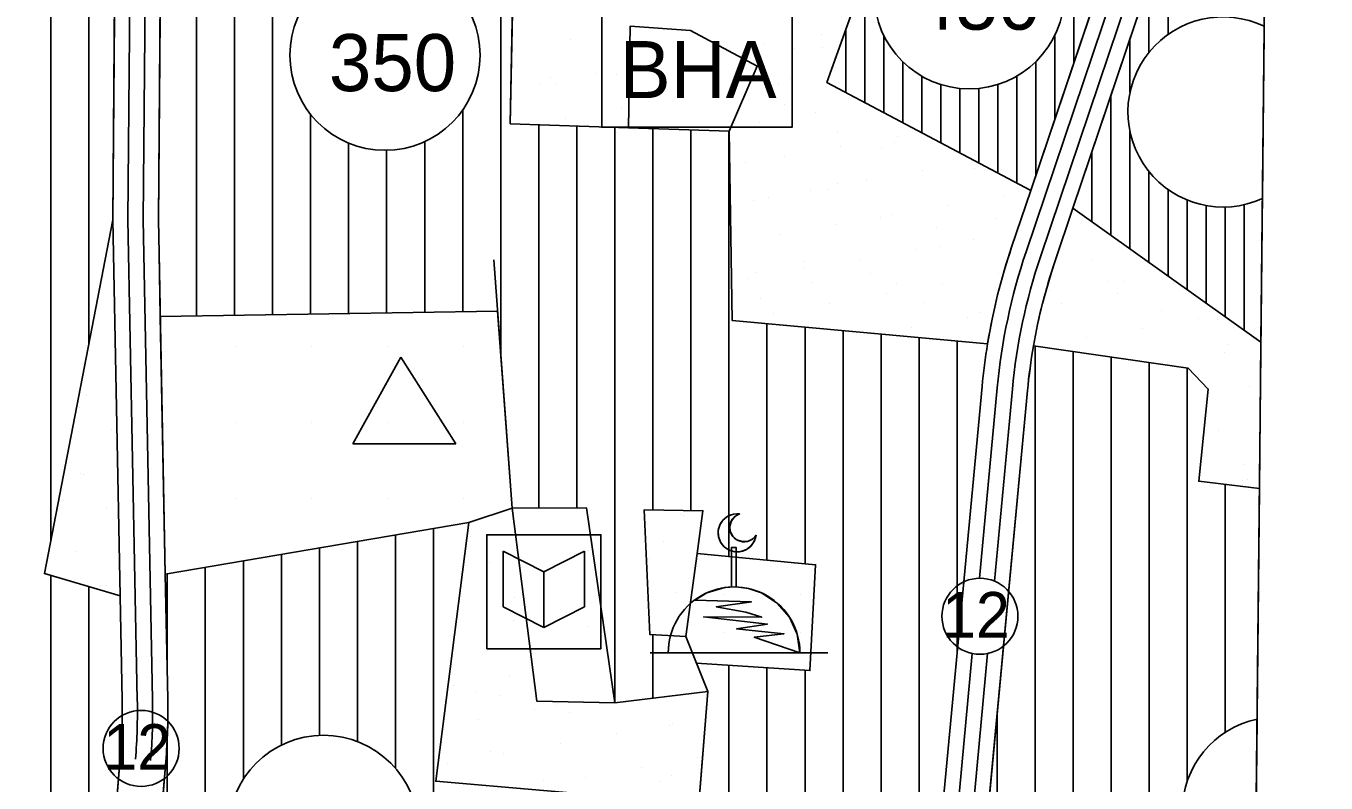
# Model space of a CAD drawing. Extents: x 419109 to 421295, y 4452223 to 4457798.
# Drawn here: x 420924.6 to 421266.4, y 4453242.2 to 4453441.3 of the extents above; entities that cross this region are included whole.
import ezdxf

# ---------------------------------------------------------------- set-up
doc = ezdxf.new("R2010")
doc.units = 0
for name, color, linetype in [('ADA', 7, 'Continuous'), ('ADAKENARI', 7, 'Continuous'), ('Default', 7, 'Continuous'), ('KALDIRIM', 7, 'Continuous'), ('KD_DAIRE', 7, 'Continuous'), ('KD_YGEN', 7, 'Continuous'), ('LJ_SEMBOL', 7, 'Continuous'), ('PAFTALAMA', 7, 'Continuous'), ('PL_AYA_PARK_DINLENME', 7, 'Continuous'), ('PL_K_BHA', 7, 'Continuous'), ('PL_KON_MEV_350', 7, 'Continuous'), ('PL_KON_MEV_450', 7, 'Continuous'), ('PL_SAY_DINI_TESIS', 7, 'Continuous'), ('PL_SAY_ILKOGRETIM', 7, 'Continuous'), ('PL_SAY_KULTUR_TESIS', 7, 'Continuous'), ('SM_DAIRE', 7, 'Continuous'), ('SM_TAKS', 7, 'Continuous'), ('TR_DINITESIS', 7, 'Continuous'), ('TR_ILKEGITIM', 7, 'Continuous'), ('TR_KULTURELTESIS', 7, 'Continuous'), ('TR_ORTAYOGUNKONUT', 7, 'Continuous'), ('TR_PARKALANI', 7, 'Continuous'), ('TR_YUKSEKYOGUNKONUT', 7, 'Continuous')]:
    doc.layers.add(name, color=color, linetype=linetype)

# ---------------------------------------------------------------- blocks, each defined once
blk = doc.blocks.new('POINT_DISPLAY')
at = {"layer": 'Default'}
blk.add_line((0, 0), (0, 0), dxfattribs=at)

msp = doc.modelspace()

# ---------------------------------------------------------------- linework, layer by layer
at = {"layer": 'ADA'}
for p, q in [((421135.13, 4453426.44), (421159.07, 4453493.23)), ((421052.71, 4453456.38), (421051.93, 4453415.56)), ((421083.42, 4453441.22), (421083.02, 4453414.51)), ((421083.42, 4453441.22), (421099.36, 4453440.05)), ((421099.36, 4453440.05), (421116.86, 4453430.72)), ((421116.86, 4453430.72), (421109.47, 4453413.61)), ((421188.78, 4453398.02), (421135.13, 4453426.44)), ((421051.93, 4453415.56), (421083.02, 4453414.51)), ((421083.02, 4453414.51), (421109.47, 4453413.61)), ((421109.47, 4453413.61), (421110.25, 4453363.85)), ((421249.3, 4453358.13), (421199.87, 4453393.35)), ((420947.43, 4453390.26), (420929.47, 4453297.28)), ((421047.58, 4453379.79), (421052.47, 4453314.48)), ((421110.25, 4453363.85), (421177.43, 4453357.71)), ((421189.5, 4453357.12), (421230.16, 4453351.24)), ((421230.16, 4453351.24), (421235.43, 4453345.79)), ((421235.43, 4453345.79), (421232.97, 4453321.56)), ((421232.97, 4453321.56), (421248.9, 4453319.61)), ((421052.47, 4453314.48), (421041.04, 4453310.67)), ((421072.01, 4453314.52), (421052.47, 4453314.48)), ((421052.47, 4453314.48), (421058.89, 4453263.75)), ((421079.47, 4453263.3), (421072.01, 4453314.52)), ((421102.6, 4453313.78), (421087.18, 4453314.03)), ((421087.18, 4453314.03), (421088.67, 4453281.2)), ((421101.07, 4453302.51), (421102.6, 4453313.78)), ((421041.04, 4453310.67), (420961.24, 4453297.08)), ((421041.04, 4453310.67), (421032.34, 4453242.63)), ((421098.12, 4453280.71), (421101.07, 4453302.51)), ((421101.07, 4453302.51), (421132.19, 4453299.6)), ((421132.19, 4453299.6), (421130.7, 4453271.75)), ((420929.47, 4453297.28), (420949.35, 4453291.43)), ((421088.67, 4453281.2), (421098.12, 4453280.71)), ((421100.89, 4453273.73), (421098.12, 4453280.71)), ((421130.7, 4453271.75), (421100.89, 4453273.73)), ((421103.84, 4453266.28), (421079.47, 4453263.3)), ((421097.65, 4453188.75), (421103.84, 4453266.28)), ((421058.89, 4453263.75), (421079.47, 4453263.3)), ((421032.34, 4453242.63), (421088.94, 4453237.73))]:
    msp.add_line(p, q, dxfattribs=at)
at = {"layer": 'ADAKENARI'}
for p, q in [((420948.86, 4453560.69), (420947.43, 4453390.26)), ((420959.43, 4453390.33), (420960.15, 4453475.43)), ((421210.85, 4453463.48), (421188.78, 4453398.02)), ((421199.87, 4453393.35), (421222.11, 4453459.33)), ((421188.78, 4453398.02), (421183.76, 4453383.11)), ((421195.13, 4453379.28), (421199.87, 4453393.35)), ((420947.43, 4453390.26), (420949.35, 4453291.43)), ((420959.6, 4453381.46), (420959.43, 4453390.33)), ((420961.24, 4453297.08), (420959.6, 4453381.46)), ((421175.98, 4453346.49), (421148.76, 4453056.16)), ((421159.94, 4453046.85), (421187.93, 4453345.37)), ((420961.88, 4453264.2), (420961.24, 4453297.08)), ((420949.35, 4453291.43), (420949.88, 4453263.97)), ((420949.41, 4453248.8), (420939.72, 4453130.53)), ((420951.76, 4453130.52), (420961.37, 4453247.82))]:
    msp.add_line(p, q, dxfattribs=at)
for centre, radius, start, end in [((421337.27, 4453331.37), 162, 161.3728, 170.6437), ((421337.27, 4453331.37), 150, 161.3728, 170.1135), ((421337.27, 4453331.37), 162, 170.6437, 174.6441), ((421337.27, 4453331.37), 150, 170.1136, 174.6441), ((420799.91, 4453261.05), 150, 355.3151, 1.1136), ((420799.91, 4453261.05), 162, 355.3151, 1.1136)]:
    msp.add_arc(centre, radius, start, end, dxfattribs=at)
at = {"layer": 'KALDIRIM'}
for p, q in [((420951.43, 4453390.29), (420952.91, 4453566.16)), ((420955.43, 4453390.31), (420956.83, 4453556.38)), ((421214.02, 4453460.38), (421187.55, 4453381.84)), ((421218.31, 4453460.56), (421191.34, 4453380.56)), ((420953.88, 4453264.05), (420951.43, 4453390.29)), ((420957.88, 4453264.12), (420955.43, 4453390.31)), ((421179.96, 4453346.12), (421175.27, 4453296.03)), ((421183.94, 4453345.74), (421179.21, 4453295.29)), ((421173.41, 4453276.24), (421152.02, 4453048.1)), ((421177.43, 4453276.24), (421155.93, 4453046.96))]:
    msp.add_line(p, q, dxfattribs=at)
for centre, radius, start, end in [((421337.27, 4453331.37), 158, 161.3728, 174.6441), ((421337.27, 4453331.37), 154, 161.3728, 174.6441), ((420799.91, 4453261.05), 154, 355.3151, 1.1136), ((420799.91, 4453261.05), 158, 355.3151, 1.1136)]:
    msp.add_arc(centre, radius, start, end, dxfattribs=at)
at = {"layer": 'KD_DAIRE'}
for centre in [(421175.42, 4453286.03), (420954.89, 4453251.29)]:
    msp.add_circle(centre, 10, dxfattribs=at)
at = {"layer": 'LJ_SEMBOL'}
for p, q in [((421076.01, 4453414.62), (421076.01, 4453414.62)), ((421023.12, 4453354.22), (421010.57, 4453331.41)), ((421037.59, 4453331.41), (421023.12, 4453354.22)), ((421010.57, 4453331.41), (421037.59, 4453331.41)), ((421045.76, 4453307.48), (421045.76, 4453277.48)), ((421075.76, 4453307.48), (421045.76, 4453307.48)), ((421075.76, 4453277.48), (421075.76, 4453307.48)), ((421050.07, 4453303.19), (421050.07, 4453288.52)), ((421050.07, 4453303.19), (421060.76, 4453297.74)), ((421060.76, 4453297.74), (421071.46, 4453303.19)), ((421071.46, 4453288.52), (421071.46, 4453303.19)), ((421060.76, 4453283.08), (421060.76, 4453297.74)), ((421050.07, 4453288.52), (421060.76, 4453283.08)), ((421060.76, 4453283.08), (421071.46, 4453288.52)), ((421045.76, 4453277.48), (421075.76, 4453277.48)), ((421135.39, 4453276.43), (421088.73, 4453276.43))]:
    msp.add_line(p, q, dxfattribs=at)
msp.add_lwpolyline([(421076.01, 4453444.62), (421126.01, 4453444.62), (421126.01, 4453414.62), (421076.01, 4453414.62), (421076.01, 4453444.62), (421126.01, 4453444.62)], dxfattribs=at)
for points in [[(421116.57, 4453307.4), (421116.14, 4453305.89), (421115.27, 4453304.58), (421114.04, 4453303.61), (421112.57, 4453303.07), (421111, 4453303.01), (421109.5, 4453303.44), (421108.2, 4453304.31), (421107.23, 4453305.55), (421106.69, 4453307.02), (421106.64, 4453308.59), (421107.07, 4453310.09), (421107.95, 4453311.39), (421109.18, 4453312.35), (421110.66, 4453312.89), (421112.22, 4453312.94), (421110.97, 4453312.24), (421110.07, 4453311.13), (421109.65, 4453309.76), (421109.77, 4453308.33), (421110.43, 4453307.06), (421111.51, 4453306.12), (421112.87, 4453305.66), (421114.3, 4453305.74), (421115.59, 4453306.34)], [(421045.76, 4453277.48), (421075.76, 4453277.48), (421075.76, 4453307.48), (421045.76, 4453307.48)], [(421128.09, 4453276.45), (421116.1, 4453280.5), (421123.89, 4453281.42), (421111.46, 4453282.72), (421119.54, 4453283.98), (421102.79, 4453285.87), (421118.05, 4453285.79), (421113.88, 4453287.11), (421106.1, 4453288.54), (421115.32, 4453289.79), (421100.43, 4453290.31), (421103.59, 4453292.19), (421108.32, 4453293.58), (421110.06, 4453293.74), (421110.06, 4453304.16), (421111.31, 4453304.16), (421111.31, 4453293.74), (421114.55, 4453293.34), (421117.97, 4453292.19), (421122.11, 4453289.52), (421125.34, 4453285.8), (421127.38, 4453281.32)]]:
    msp.add_lwpolyline(points, close=True, dxfattribs=at)
for centre, radius, start, end in [((421111.6, 4453307.98), 5, 82.8556, 353.3219), ((421113.38, 4453309.37), 3.75, 107.9671, 328.2104), ((421110.78, 4453276.45), 17.31, 359.967, 180)]:
    msp.add_arc(centre, radius, start, end, dxfattribs=at)
at = {"layer": 'PAFTALAMA'}
msp.add_lwpolyline([(419138.44, 4455021.89), (419108.72, 4452245.78), (421237.47, 4452223.29), (421266.41, 4454999.4)], dxfattribs=at)
at = {"layer": 'PL_AYA_PARK_DINLENME'}
msp.add_line((421248.9, 4453319.61), (421249.3, 4453358.13), dxfattribs=at)
for points in [[(421159.07, 4453493.23), (421135.13, 4453426.44), (421188.78, 4453398.02), (421183.76, 4453383.11), (421182.74, 4453380), (421181.79, 4453376.86), (421180.9, 4453373.71), (421180.08, 4453370.54), (421179.32, 4453367.35), (421178.62, 4453364.15), (421177.99, 4453360.93), (421177.43, 4453357.71), (421110.25, 4453363.85), (421109.47, 4453413.61), (421116.86, 4453430.72), (421099.36, 4453440.05), (421083.42, 4453441.22), (421083.02, 4453414.51), (421051.93, 4453415.56), (421052.71, 4453456.38)], [(421249.3, 4453358.13), (421199.87, 4453393.35), (421195.13, 4453379.28), (421194.24, 4453376.56), (421193.41, 4453373.83), (421192.62, 4453371.08), (421191.89, 4453368.31), (421191.21, 4453365.53), (421190.59, 4453362.74), (421190.02, 4453359.94), (421189.5, 4453357.12), (421230.16, 4453351.24), (421235.43, 4453345.79), (421232.97, 4453321.56), (421248.9, 4453319.61)]]:
    msp.add_lwpolyline(points, dxfattribs=at)
for points in [[(420947.43, 4453390.26), (420949.35, 4453291.43), (420929.47, 4453297.28)], [(421047.58, 4453108.74), (421053.02, 4453158.81), (421084.04, 4453155.55), (421088.94, 4453237.73), (421032.34, 4453242.63), (421041.04, 4453310.67), (421052.47, 4453314.48), (421058.89, 4453263.75), (421079.47, 4453263.3), (421103.84, 4453266.28), (421097.65, 4453188.75), (421095.1, 4453156.8), (421110.71, 4453153.91), (421108.54, 4453121.8), (421133.03, 4453054.85), (421148.76, 4453056.16), (421147.82, 4453046.17), (421137.36, 4453033.18), (421131.45, 4453031.3), (421100.92, 4453115.27), (420980.29, 4453069.97), (420961.9, 4453101.66), (420977.36, 4453101.66), (420980.63, 4453083.7)], [(421101.07, 4453302.51), (421098.12, 4453280.71), (421088.67, 4453281.2), (421087.18, 4453314.03), (421102.6, 4453313.78)]]:
    msp.add_lwpolyline(points, close=True, dxfattribs=at)
at = {"layer": 'PL_K_BHA'}
msp.add_lwpolyline([(421116.86, 4453430.72), (421109.47, 4453413.61), (421083.02, 4453414.51), (421083.42, 4453441.22), (421099.36, 4453440.05)], close=True, dxfattribs=at)
at = {"layer": 'PL_KON_MEV_350'}
msp.add_line((421247.13, 4453150.36), (421248.9, 4453319.61), dxfattribs=at)
for points in [[(420948.86, 4453560.69), (420947.43, 4453390.26), (420929.47, 4453297.28), (420949.35, 4453291.43), (420949.88, 4453263.97), (420949.91, 4453262.07), (420949.91, 4453260.17), (420949.89, 4453258.28), (420949.84, 4453256.38), (420949.77, 4453254.48), (420949.67, 4453252.59), (420949.55, 4453250.69), (420949.41, 4453248.8), (420939.72, 4453130.53), (420928.94, 4453121.4), (420750.67, 4453136.33)], [(420960.15, 4453475.43), (420959.43, 4453390.33), (420959.6, 4453381.46)], [(421148.76, 4453056.16), (421175.98, 4453346.49), (421176.12, 4453347.9), (421176.27, 4453349.3), (421176.43, 4453350.71), (421176.61, 4453352.11), (421176.79, 4453353.51), (421176.99, 4453354.91), (421177.2, 4453356.31), (421177.43, 4453357.71), (421110.25, 4453363.85), (421109.47, 4453413.61), (421083.02, 4453414.51), (421051.93, 4453415.56), (421052.71, 4453456.38)], [(420959.6, 4453381.46), (420959.93, 4453364.84), (421048.59, 4453366.27)], [(421048.59, 4453366.27), (421052.47, 4453314.48), (421072.01, 4453314.52), (421079.47, 4453263.3), (421103.84, 4453266.28), (421100.89, 4453273.73), (421098.12, 4453280.71), (421088.67, 4453281.2), (421087.18, 4453314.03), (421102.6, 4453313.78), (421101.07, 4453302.51), (421132.19, 4453299.6), (421130.7, 4453271.75), (421100.89, 4453273.73), (421103.84, 4453266.28), (421097.65, 4453188.75)], [(421248.9, 4453319.61), (421232.97, 4453321.56), (421235.43, 4453345.79), (421230.16, 4453351.24), (421189.5, 4453357.12), (421189.25, 4453355.66), (421189.02, 4453354.2), (421188.8, 4453352.73), (421188.6, 4453351.26), (421188.41, 4453349.79), (421188.23, 4453348.32), (421188.07, 4453346.85), (421187.93, 4453345.37), (421159.94, 4453046.85)]]:
    msp.add_lwpolyline(points, dxfattribs=at)
msp.add_lwpolyline([(420961.24, 4453297.08), (421041.04, 4453310.67), (421032.34, 4453242.63), (421088.94, 4453237.73), (421084.04, 4453155.55), (421053.02, 4453158.81), (421047.58, 4453108.74), (420980.63, 4453083.7), (420977.36, 4453101.66), (420961.9, 4453101.66), (420955.96, 4453111.91), (420951.76, 4453130.52), (420961.37, 4453247.82), (420961.53, 4453249.86), (420961.65, 4453251.91), (420961.76, 4453253.96), (420961.83, 4453256), (420961.88, 4453258.05), (420961.91, 4453260.1), (420961.91, 4453262.15), (420961.88, 4453264.2)], close=True, dxfattribs=at)
at = {"layer": 'PL_KON_MEV_450'}
msp.add_line((421249.3, 4453358.13), (421250.36, 4453459.57), dxfattribs=at)
msp.add_lwpolyline([(421210.85, 4453463.48), (421188.78, 4453398.02), (421135.13, 4453426.44), (421159.07, 4453493.23), (421204.66, 4453476.42)], close=True, dxfattribs=at)
msp.add_lwpolyline([(421250.36, 4453459.57), (421234.69, 4453465.35), (421222.11, 4453459.33), (421199.87, 4453393.35), (421249.3, 4453358.13)], dxfattribs=at)
at = {"layer": 'PL_SAY_DINI_TESIS'}
msp.add_lwpolyline([(421098.12, 4453280.71), (421101.07, 4453302.51), (421132.19, 4453299.6), (421130.7, 4453271.75), (421100.89, 4453273.73)], close=True, dxfattribs=at)
at = {"layer": 'PL_SAY_ILKOGRETIM'}
msp.add_lwpolyline([(420959.93, 4453364.84), (421048.59, 4453366.27), (421052.47, 4453314.48), (421041.04, 4453310.67), (420961.24, 4453297.08)], close=True, dxfattribs=at)
at = {"layer": 'PL_SAY_KULTUR_TESIS'}
msp.add_lwpolyline([(421072.01, 4453314.52), (421079.47, 4453263.3), (421058.89, 4453263.75), (421052.47, 4453314.48)], close=True, dxfattribs=at)
at = {"layer": 'SM_DAIRE'}
for p, q in [((421249.69, 4453395.9), (421250.17, 4453441.18)), ((421247.76, 4453210.27), (421248.27, 4453259.01))]:
    msp.add_line(p, q, dxfattribs=at)
for centre in [(421172.61, 4453449.74), (421019, 4453433.58), (421002.82, 4453229.73)]:
    msp.add_circle(centre, 25, dxfattribs=at)
for centre, start, end in [((421239.33, 4453418.65), 64.3148, 294.4908), ((421253.59, 4453234.59), 102.2885, 256.517)]:
    msp.add_arc(centre, 25, start, end, dxfattribs=at)
at = {"layer": 'TR_ORTAYOGUNKONUT'}
for p, q in [((420931.16, 4453306.02), (420931.16, 4453573.37)), ((420941.16, 4453357.8), (420941.16, 4453571.84)), ((420989.43, 4453365.32), (420989.43, 4453542.68)), ((421049.43, 4453355.07), (421049.43, 4453518)), ((420979.43, 4453365.16), (420979.43, 4453484.75)), ((420969.43, 4453365), (420969.43, 4453475.43)), ((420999.43, 4453365.48), (420999.43, 4453418.02)), ((421039.43, 4453366.12), (421039.43, 4453419.18)), ((421059.43, 4453314.49), (421059.43, 4453415.31)), ((421069.43, 4453314.52), (421069.43, 4453414.97)), ((421079.43, 4453263.6), (421079.43, 4453414.63)), ((421089.43, 4453313.99), (421089.43, 4453414.29)), ((421099.43, 4453313.83), (421099.43, 4453413.95)), ((421109.43, 4453301.73), (421109.43, 4453413.62)), ((421009.43, 4453365.64), (421009.43, 4453410.49)), ((421019.43, 4453365.8), (421019.43, 4453408.59)), ((421029.43, 4453365.96), (421029.43, 4453410.87)), ((421119.43, 4453300.79), (421119.43, 4453363.01)), ((421129.43, 4453299.86), (421129.43, 4453362.1)), ((421139.43, 4453055.39), (421139.43, 4453361.18)), ((421149.43, 4453063.3), (421149.43, 4453360.27)), ((421159.43, 4453169.97), (421159.43, 4453359.35)), ((421169.43, 4453276.63), (421169.43, 4453358.44)), ((421189.94, 4453029.03), (421189.94, 4453357.06)), ((421199.94, 4453026.49), (421199.94, 4453355.61)), ((421209.94, 4453023.79), (421209.94, 4453354.16)), ((421219.94, 4453156.09), (421219.94, 4453352.72)), ((421229.94, 4453242.7), (421229.94, 4453351.27)), ((421239.94, 4453255.53), (421239.94, 4453320.71)), ((421031.76, 4453102.82), (421031.76, 4453309.09)), ((421011.76, 4453253.08), (421011.76, 4453305.68)), ((421021.76, 4453246.05), (421021.76, 4453307.38)), ((420991.76, 4453252.15), (420991.76, 4453302.27)), ((421001.76, 4453254.71), (421001.76, 4453303.98)), ((420971.76, 4453101.66), (420971.76, 4453298.87)), ((420981.76, 4453243.21), (420981.76, 4453300.57)), ((420931.16, 4453123.28), (420931.16, 4453296.78)), ((420961.76, 4453270.55), (420961.76, 4453297.17)), ((420941.16, 4453148.09), (420941.16, 4453293.84)), ((421089.43, 4453264.52), (421089.43, 4453281.16)), ((421109.43, 4453188.33), (421109.43, 4453273.16)), ((421119.43, 4453187.97), (421119.43, 4453272.5)), ((421129.43, 4453064.69), (421129.43, 4453271.84)), ((421179.94, 4453031.57), (421179.94, 4453260.18)), ((420961.76, 4453101.91), (420961.76, 4453254))]:
    msp.add_line(p, q, dxfattribs=at)
at = {"layer": 'TR_YUKSEKYOGUNKONUT'}
for p, q in [((421200.13, 4453431.68), (421200.13, 4453478.09)), ((421224.87, 4453439.05), (421224.87, 4453460.65)), ((421145.13, 4453421.15), (421145.13, 4453454.34)), ((421219.87, 4453434.35), (421219.87, 4453452.69)), ((421140.13, 4453423.8), (421140.13, 4453440.39)), ((421150.13, 4453418.5), (421150.13, 4453438.81)), ((421195.13, 4453416.85), (421195.13, 4453438.89)), ((421214.87, 4453423.83), (421214.87, 4453437.85)), ((421155.13, 4453415.85), (421155.13, 4453431.87)), ((421190.13, 4453402.01), (421190.13, 4453431.91)), ((421160.13, 4453413.2), (421160.13, 4453428.08)), ((421185.13, 4453399.95), (421185.13, 4453428.1)), ((421165.13, 4453410.55), (421165.13, 4453425.89)), ((421170.13, 4453407.9), (421170.13, 4453424.87)), ((421175.13, 4453405.25), (421175.13, 4453424.87)), ((421180.13, 4453402.6), (421180.13, 4453425.9)), ((421209.87, 4453386.22), (421209.87, 4453423.02)), ((421214.87, 4453382.66), (421214.87, 4453413.47)), ((421204.87, 4453389.79), (421204.87, 4453408.18)), ((421219.87, 4453379.1), (421219.87, 4453402.95)), ((421224.87, 4453375.53), (421224.87, 4453398.26)), ((421229.87, 4453371.97), (421229.87, 4453395.51)), ((421234.87, 4453368.41), (421234.87, 4453394.05)), ((421244.87, 4453361.28), (421244.87, 4453394.27)), ((421239.87, 4453364.85), (421239.87, 4453393.66))]:
    msp.add_line(p, q, dxfattribs=at)

# ---------------------------------------------------------------- block references
at = {"layer": 'TR_DINITESIS', "xscale": 0.1, "yscale": 0.10000000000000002}
for p in [(421108.12, 4453301.75), (421108.12, 4453291.75), (421118.12, 4453291.75), (421128.12, 4453291.75), (421108.12, 4453281.75), (421118.12, 4453281.75), (421128.12, 4453281.75)]:
    msp.add_blockref('POINT_DISPLAY', p, dxfattribs=at)
at = {"layer": 'TR_ILKEGITIM', "xscale": 0.1, "yscale": 0.10000000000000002}
for p in [(420979.6, 4453357.08), (420999.6, 4453357.08), (421019.6, 4453357.08), (421039.6, 4453357.08), (420979.6, 4453337.08), (420999.6, 4453337.08), (421019.6, 4453337.08), (421039.6, 4453337.08), (420979.6, 4453317.08), (420999.6, 4453317.08), (421019.6, 4453317.08), (421039.6, 4453317.08)]:
    msp.add_blockref('POINT_DISPLAY', p, dxfattribs=at)
at = {"layer": 'TR_KULTURELTESIS', "xscale": 0.1, "yscale": 0.10000000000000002}
for p in [(421072.47, 4453303.3), (421072.47, 4453283.3)]:
    msp.add_blockref('POINT_DISPLAY', p, dxfattribs=at)
at = {"layer": 'TR_PARKALANI', "xscale": 0.1, "yscale": 0.10000000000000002}
for p in [(421082.68, 4453440.24), (421097.21, 4453440.65), (421133.65, 4453439.07), (421053.13, 4453435.03), (421067.9, 4453437.63), (421118.88, 4453436.47), (421126.76, 4453435.44), (421134.08, 4453435.59), (421074.56, 4453428.65), (421079.84, 4453428.49), (421059.79, 4453426.05), (421062.4, 4453427.66), (421064.2, 4453426.17), (421122.59, 4453425.95), (421125.54, 4453427.49), (421081.22, 4453419.67), (421124.15, 4453420.67), (421132.2, 4453418.51), (421066.45, 4453417.07), (421117.43, 4453415.9), (421138.06, 4453413.14), (421153.63, 4453412.13), (421138.86, 4453409.53), (421149.53, 4453409.39), (421152.83, 4453410.54), (421113.69, 4453405.43), (421124.09, 4453406.92), (421160.29, 4453403.15), (421173.88, 4453403.72), (421130.75, 4453397.94), (421135.45, 4453398.37), (421138.04, 4453399.75), (421145.52, 4453400.55), (421115.98, 4453395.34), (421119.81, 4453396.05), (421166.95, 4453394.17), (421181.73, 4453396.78), (421149.36, 4453390.84), (421152.18, 4453391.57), (421179.77, 4453390.56), (421137.41, 4453388.96), (421164.13, 4453388.24), (421122.64, 4453386.36), (421173.62, 4453385.19), (421158.84, 4453382.59), (421164.98, 4453383.2), (421129.15, 4453379.24), (421129.3, 4453377.38), (421144.07, 4453379.98), (421204.87, 4453379.79), (420944.89, 4453375.52), (421114.53, 4453374.77), (421116.34, 4453376.36), (421131.11, 4453373.75), (421146.75, 4453376.07), (421153.49, 4453373.56), (421165.5, 4453373.61), (421180.28, 4453376.21), (421209.26, 4453374.09), (421213.52, 4453374.13), (421226.3, 4453373.42), (421150.73, 4453371), (421193.62, 4453371.77), (421211.53, 4453370.81), (421117.66, 4453369.6), (421135.96, 4453368.4), (421160.66, 4453368.54), (421196.75, 4453368.21), (421223.16, 4453366.57), (421121.19, 4453365.79), (421172.16, 4453364.63), (421175.43, 4453365.94), (421232.96, 4453364.44), (421237.94, 4453363.96), (421157.39, 4453362.02), (421218.19, 4453361.83), (421203.42, 4453359.23), (421240.47, 4453357.58), (420941.41, 4453355.82), (421224.85, 4453352.85), (421239.62, 4453355.46), (421246.28, 4453346.48), (420940.48, 4453344.14), (420938.81, 4453341.05), (420947.14, 4453335.16), (421238.17, 4453334.89), (421244.83, 4453325.91), (420939.03, 4453323.58), (420939.67, 4453323.3), (421244.43, 4453321.74), (421245.76, 4453321.96), (420934.47, 4453316.43), (420945.69, 4453314.6), (421096.74, 4453312.86), (421097.38, 4453312.58), (421041.6, 4453307.14), (421092.18, 4453305.71), (420937.58, 4453303.01), (421046.52, 4453300.08), (421088.63, 4453301.27), (420944.24, 4453294.03), (420945.77, 4453294.13), (421095.29, 4453292.29), (421038.41, 4453288.5), (421053.18, 4453291.1), (421038.12, 4453287.45), (421052.01, 4453286.87), (421052.9, 4453284.84), (421088.71, 4453286.01), (421045.07, 4453279.52), (421036.95, 4453267.93), (421051.73, 4453270.54), (421043.12, 4453266.36), (421049.42, 4453265.15), (421103.3, 4453264.64), (421058.39, 4453261.56), (421064.19, 4453262.54), (421067.46, 4453260.68), (421043.61, 4453258.95), (421093.74, 4453257.33), (421094.59, 4453257.79), (421079.82, 4453255.18), (421046.82, 4453250.38), (421065.05, 4453252.58), (421035.5, 4453247.37), (421050.28, 4453249.97), (421101.25, 4453248.81), (421071.71, 4453243.6), (421086.48, 4453246.2), (421094.41, 4453244.13), (421060.72, 4453242.85), (421091.13, 4453242.56)]:
    msp.add_blockref('POINT_DISPLAY', p, dxfattribs=at)

# ---------------------------------------------------------------- texts
at = {"layer": 'KD_YGEN'}
for p in [(421165.44, 4453280.42), (420944.92, 4453245.67)]:
    msp.add_text('12', height=12, dxfattribs=at).set_placement(p)
at = {"layer": 'LJ_SEMBOL'}
msp.add_text('BHA', height=15, dxfattribs=at).set_placement((421080.71, 4453422.31))
at = {"layer": 'SM_TAKS'}
for s, p in [('450', (421157.87, 4453440.3)), ('350', (421004.25, 4453424.14))]:
    msp.add_text(s, height=15, dxfattribs=at).set_placement(p)

doc.saveas('drawing.dxf')
